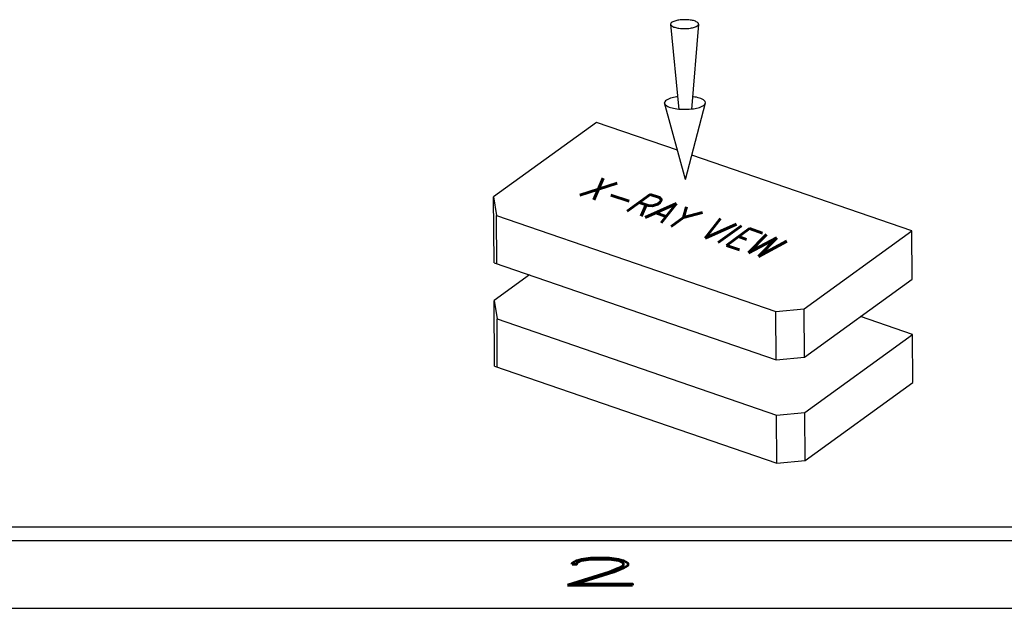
# Model space of a CAD drawing. Header units: inches. Extents: x 220 to 877, y 4 to 174.
# Tile 272 of 656: x 399.56 to 403.18, y 62.75 to 64.92. Entities that reach past the tile are written whole.
import ezdxf

# ---------------------------------------------------------------- set-up
doc = ezdxf.new("R2010")
doc.units = ezdxf.units.IN
doc.header["$LTSCALE"] = 0.5
doc.header["$MEASUREMENT"] = 0
for name, color, linetype in [('BORDER', 7, 'Continuous'), ('DSS-M-S', 53, 'Continuous'), ('DST-M-S', 53, 'Continuous'), ('SID-M-D', 42, 'Continuous'), ('SID-M-S', 105, 'Continuous')]:
    doc.layers.add(name, color=color, linetype=linetype)
doc.styles.add('R', font='ROMAND.SHX')
doc.styles.add('S', font='romans.shx')

# ---------------------------------------------------------------- blocks, each defined once
blk = doc.blocks.new('*U9')
at = {"layer": 'SID-M-S'}
for p, q in [((-34.00000000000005, -0.2500000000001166), (-1.13242748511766e-14, -0.2499999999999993)), ((-34.00000000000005, -0.3000000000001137), (-1.13242748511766e-14, -0.3)), ((-34.00000000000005, -0.550000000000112), (2.886579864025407e-15, -0.55))]:
    blk.add_line(p, q, dxfattribs=at)
at = {"layer": 'SID-M-D', "style": 'R', "width": 4}
blk.add_text('2', height=0.09999999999, dxfattribs=at).set_placement((-8.327455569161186, -0.4642842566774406))
blk = doc.blocks.new('DMBLK003')
at = {"layer": 'DSS-M-S', "color": 7}
for p, q in [((-2.257677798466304, 3.372395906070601), (-2.197527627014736, 2.743365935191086)), ((-2.052454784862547, 3.373592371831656), (-2.105266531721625, 2.743903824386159)), ((-2.148400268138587, 2.229608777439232), (-2.302836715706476, 2.792818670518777)), ((-2.148400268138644, 2.229608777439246), (-2.000541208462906, 2.794581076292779)), ((-2.803260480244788, 2.648749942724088), (-3.561599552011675, 2.100536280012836)), ((-2.207174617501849, 2.443951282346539), (-2.803260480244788, 2.648749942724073)), ((-0.4799575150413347, 1.850527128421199), (-2.101781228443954, 2.407741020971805)), ((-3.558772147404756, 1.615567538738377), (-3.561599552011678, 2.100536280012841)), ((-3.561599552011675, 2.100536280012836), (-3.541300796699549, 1.963918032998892)), ((-3.541300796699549, 1.963918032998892), (-1.482980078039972, 1.256735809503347)), ((-3.539230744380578, 1.608853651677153), (-3.541300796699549, 1.963918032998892)), ((-1.274181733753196, 1.276371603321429), (-0.4799575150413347, 1.850527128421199)), ((-0.4778874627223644, 1.495462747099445), (-0.4799575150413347, 1.850527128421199)), ((-3.558772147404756, 1.615567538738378), (-1.480910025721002, 0.9016714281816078)), ((-3.297832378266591, 1.525915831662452), (-3.557156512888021, 1.338446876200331)), ((-1.272111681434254, 0.9213072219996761), (-0.4778874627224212, 1.495462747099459)), ((-3.554329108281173, 0.8534781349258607), (-3.557156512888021, 1.338446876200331)), ((-3.557156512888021, 1.338446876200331), (-3.536857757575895, 1.20182862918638)), ((-1.482980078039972, 1.256735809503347), (-1.274181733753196, 1.276371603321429)), ((-1.48091002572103, 0.9016714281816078), (-1.482980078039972, 1.256735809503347)), ((-1.272111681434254, 0.9213072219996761), (-1.274181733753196, 1.276371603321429)), ((-3.536857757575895, 1.20182862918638), (-1.478537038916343, 0.4946464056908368)), ((-3.534787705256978, 0.8467642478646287), (-3.536857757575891, 1.201828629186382)), ((-0.4755144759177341, 1.088437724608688), (-0.8587735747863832, 1.220114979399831)), ((-1.269738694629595, 0.5142821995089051), (-0.4755144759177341, 1.088437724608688)), ((-0.4734444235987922, 0.7333733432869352), (-0.4755144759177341, 1.088437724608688)), ((-1.48091002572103, 0.9016714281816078), (-1.272111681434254, 0.9213072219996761)), ((-3.554329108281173, 0.8534781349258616), (-1.476466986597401, 0.1395820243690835)), ((-1.267668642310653, 0.1592178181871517), (-0.4734444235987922, 0.7333733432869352)), ((-1.478537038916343, 0.4946464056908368), (-1.269738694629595, 0.5142821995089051)), ((-1.267668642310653, 0.1592178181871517), (-1.269738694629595, 0.5142821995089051)), ((-1.476466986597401, 0.1395820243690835), (-1.478537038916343, 0.4946464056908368)), ((-1.476466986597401, 0.1395820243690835), (-1.267668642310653, 0.1592178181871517))]:
    blk.add_line(p, q, dxfattribs=at)
blk.add_lwpolyline([(-2.257677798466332, 3.372395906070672, 0.233276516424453), (-2.252722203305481, 3.362498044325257, 0.08686546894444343), (-2.227461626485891, 3.349508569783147, 0.04420464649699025), (-2.196912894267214, 3.342891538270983, 0.03270883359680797), (-2.154782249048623, 3.340379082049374, 0.03270883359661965), (-2.112683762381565, 3.343382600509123, 0.04420464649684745), (-2.082214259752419, 3.350355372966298, 0.08686546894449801), (-2.057106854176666, 3.363638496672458, 0.2332765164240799), (-2.052267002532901, 3.37359346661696, 0.2332765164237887), (-2.057222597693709, 3.383491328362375, 0.0868654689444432), (-2.082483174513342, 3.396480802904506, 0.04420464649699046), (-2.113031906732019, 3.403097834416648, 0.03270883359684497), (-2.15516255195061, 3.405610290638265, 0.03270883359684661), (-2.19726103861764, 3.402606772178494, 0.04420464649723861), (-2.227730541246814, 3.395633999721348, 0.08686546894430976), (-2.252837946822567, 3.382350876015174, 0.2332765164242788)], format="xyb", close=True, dxfattribs=at)
for points in [[(-2.206598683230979, 2.838227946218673, 0.003885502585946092), (-2.213923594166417, 2.837278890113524, 0.04420464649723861), (-2.258764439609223, 2.827017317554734, 0.08686546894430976), (-2.295714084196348, 2.807469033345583, 0.2332765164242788), (-2.302836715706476, 2.79281867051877, 0.233276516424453)], [(-2.302836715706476, 2.79281867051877, 0.233276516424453), (-2.295543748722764, 2.778252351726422, 0.08686546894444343), (-2.258368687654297, 2.759136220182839, 0.04420464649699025), (-2.213411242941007, 2.749398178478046, 0.03270883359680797), (-2.151409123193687, 2.745700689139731, 0.03270883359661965), (-2.089454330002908, 2.750120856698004, 0.04420464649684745), (-2.044613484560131, 2.760382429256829, 0.08686546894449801), (-2.00766383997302, 2.77993071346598, 0.2332765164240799), (-2.000541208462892, 2.794581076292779, 0.2332765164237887), (-2.00783417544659, 2.809147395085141, 0.0868654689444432), (-2.045009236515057, 2.828263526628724, 0.04420464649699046), (-2.089966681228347, 2.838001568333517, 0.003885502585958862), (-2.097302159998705, 2.838865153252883, 0.03270883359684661)]]:
    blk.add_lwpolyline(points, format="xyb", dxfattribs=at)
at = {"layer": 'BORDER', "color": 2, "extrusion": (-0.005048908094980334, 0.8660106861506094, 0.4999999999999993), "style": 'S', "width": 0.7}
blk.add_text('X-RAY VIEW', height=0.3, rotation=145.0000000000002, dxfattribs=at).set_placement((2.935829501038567, -0.2807326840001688, 2.307999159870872))

msp = doc.modelspace()

# ---------------------------------------------------------------- block references
at = {"layer": 'DST-M-S', "xscale": 0.5, "yscale": 0.5, "zscale": 0.5}
msp.add_blockref('DMBLK003', (403.0847064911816, 63.21589865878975), dxfattribs=at)
at = {"layer": 'SID-M-D'}
msp.add_blockref('*U9', (409.8517118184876, 63.30166505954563), dxfattribs=at)

doc.saveas('drawing.dxf')
